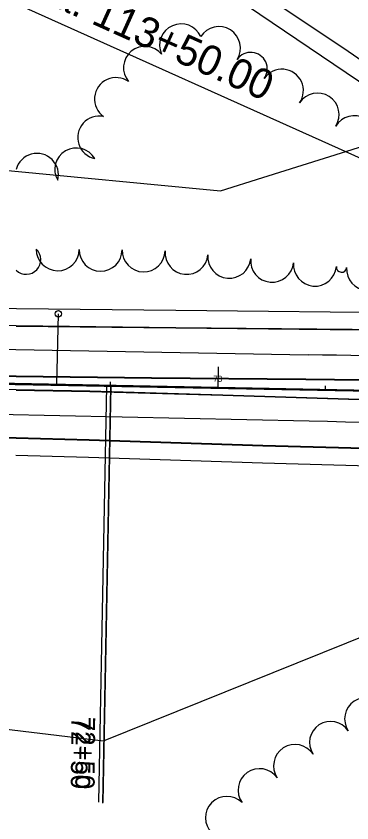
# Model space of a CAD drawing. Extents: x -25029 to 2274964, y -81170 to 687028.
# Drawn here: x -9748.4 to -9592.2, y -66215.6 to -65839.7 of the extents above; entities that cross this region are included whole.
import ezdxf

# ---------------------------------------------------------------- set-up
doc = ezdxf.new("R2010")
doc.units = 0
for name, color, linetype in [('81911BEA - RW_X_Fee_RW', 7, 'Continuous'), ('BD_X_Canopy', 7, 'Continuous'), ('DR_P_Cells', 7, 'Continuous'), ('GE_X_CL_100', 7, 'Continuous'), ('GE_X_CL_20', 7, 'Continuous'), ('GK_Visualization', 7, 'Continuous'), ('MT_P_Edge_Line', 7, 'Continuous'), ('MT_P_Lane_Line', 7, 'Continuous'), ('PM_P_Stop_Line', 7, 'Continuous'), ('PV_X_EOP', 7, 'Continuous'), ('SC_Scratch18', 7, 'Continuous'), ('SC_Scratch2', 7, 'Continuous'), ('TREES', 7, 'Continuous')]:
    doc.layers.add(name, color=color, linetype=linetype)

msp = doc.modelspace()

# ---------------------------------------------------------------- linework, layer by layer
at = {"layer": '81911BEA - RW_X_Fee_RW'}
for p, q in [((-9686.96, -65803.51), (-9557.87, -65891.11)), ((-9852.35, -65901.94), (-9653.27, -65921.16)), ((-9707.74, -66177.29), (-9490.36, -66089.64))]:
    msp.add_line(p, q, dxfattribs=at)
for points in [[(-9653.27, -65921.16), (-9633.59, -65914.96), (-9557.87, -65891.11)], [(-9992.15, -66138.38), (-9796.74, -66166.71), (-9707.74, -66177.29)]]:
    msp.add_lwpolyline(points, dxfattribs=at)
at = {"layer": 'BD_X_Canopy'}
msp.add_line((-10794.25, -65991.68), (-9327.75, -66019.23), dxfattribs=at)
at = {"layer": 'DR_P_Cells'}
msp.add_circle((-9728.74, -65978.41), 1.5, dxfattribs=at)
at = {"layer": 'GE_X_CL_100'}
for p, q in [((-9794.81, -65812.96), (-9568.93, -65914.57)), ((-10794.25, -65991.68), (-9327.75, -66019.23)), ((-9654.45, -66013.09), (-9654.26, -66003.09))]:
    msp.add_line(p, q, dxfattribs=at)
at = {"layer": 'GE_X_CL_20'}
for p, q in [((-12238.95, -65963.84), (-7122.08, -66061.19)), ((-9706.39, -66012.02), (-9710.09, -66205.99)), ((-9704.44, -66012.15), (-9704.41, -66010.15)), ((-9654.45, -66013.09), (-9654.41, -66011.09)), ((-9604.46, -66014.03), (-9604.42, -66012.03))]:
    msp.add_line(p, q, dxfattribs=at)
at = {"layer": 'GK_Visualization'}
msp.add_line((-10794.25, -65991.68), (-9327.75, -66019.23), dxfattribs=at)
at = {"layer": 'MT_P_Edge_Line'}
for p, q in [((-9762.15, -66007.16), (-9748.36, -66007.33)), ((-9748.36, -66036.25), (-9804.29, -66034.74))]:
    msp.add_line(p, q, dxfattribs=at)
for points in [[(-9748.37, -65984.14), (-9674.12, -65984.98), (-9559.29, -65986.2), (-9453.62, -65988.81), (-9408.41, -65989.09)], [(-9748.36, -66007.33), (-9685.42, -66008.11), (-9613.65, -66008.78), (-9573.49, -66009.24), (-9521.59, -66009.62), (-9464.87, -66010.56), (-9393.61, -66012.11), (-9373.9, -66012.3)], [(-9357.78, -66023.51), (-9360.73, -66023.42), (-9431.79, -66021.94), (-9508.23, -66020.45), (-9583.9, -66018.69), (-9652.24, -66016.53), (-9714.04, -66014.76), (-9748.37, -66014.13)], [(-9321.61, -66047.58), (-9384.79, -66046.19), (-9450.73, -66044.44), (-9533.99, -66042.47), (-9633.52, -66039.76), (-9714.41, -66037.17), (-9748.36, -66036.25)]]:
    msp.add_lwpolyline(points, dxfattribs=at)
at = {"layer": 'MT_P_Lane_Line'}
for p, q in [((-10704.64, -65978.05), (-9612.43, -65997.5)), ((-10716.14, -66005.42), (-9611.98, -66028.21))]:
    msp.add_line(p, q, dxfattribs=at)
for centre, radius, start, end in [((-10610.82, -125417.44), 59428.32, 88.8343819, 89.037392), ((-8921.88, -41181.79), 24856, 268.409037, 269.032773)]:
    msp.add_arc(centre, radius, start, end, dxfattribs=at)
at = {"layer": 'PM_P_Stop_Line'}
for p, q in [((-12236.92, -65964.61), (-7120.03, -66060.65)), ((-9704.35, -66012.14), (-9707.99, -66206.11))]:
    msp.add_line(p, q, dxfattribs=at)
at = {"layer": 'PV_X_EOP'}
for p, q in [((-9762.15, -66007.41), (-9748.36, -66007.58)), ((-9748.36, -66013.88), (-9761.36, -66013.64)), ((-9748.36, -66036.5), (-9804.29, -66034.99))]:
    msp.add_line(p, q, dxfattribs=at)
for points in [[(-9748.36, -65763.74), (-9722.73, -65775.77), (-9701.85, -65786.66), (-9687.1, -65794.74), (-9673.74, -65803.06), (-9655.44, -65814.63), (-9630.58, -65831.35), (-9595.84, -65854.71), (-9549.88, -65886.47), (-9504.29, -65916.9), (-9408.81, -65981.49), (-9279.48, -66069.33)], [(-10806.6, -65956.29), (-10761.82, -65957.2), (-10594.6, -65960.89), (-10433.4, -65963.84), (-10303.54, -65965.9), (-10177.56, -65968.47), (-10042.61, -65970.88), (-9939.07, -65973.09), (-9785.66, -65975.48), (-9748.27, -65975.9)], [(-10806.76, -65964.28), (-10761.98, -65965.19), (-10594.76, -65968.88), (-10433.53, -65971.83), (-10303.68, -65973.89), (-10177.71, -65976.46), (-10042.76, -65978.87), (-9939.21, -65981.08), (-9785.76, -65983.47), (-9748.36, -65983.89)], [(-9748.27, -65975.9), (-9674.03, -65976.74), (-9559.14, -65977.96), (-9453.49, -65980.57), (-9420.27, -65980.77)], [(-9748.36, -65983.89), (-9674.11, -65984.73), (-9559.28, -65985.95), (-9453.61, -65988.56), (-9408.4, -65988.84)], [(-9748.36, -66007.58), (-9685.42, -66008.36), (-9613.65, -66009.03), (-9573.49, -66009.49), (-9521.59, -66009.87), (-9464.87, -66010.81), (-9393.61, -66012.36), (-9373.53, -66012.55)], [(-9357.77, -66023.26), (-9360.72, -66023.17), (-9431.78, -66021.69), (-9508.22, -66020.2), (-9583.89, -66018.44), (-9652.23, -66016.28), (-9714.03, -66014.51), (-9748.36, -66013.88)], [(-9321.61, -66047.83), (-9384.79, -66046.44), (-9450.73, -66044.69), (-9533.99, -66042.72), (-9633.52, -66040.01), (-9714.41, -66037.42), (-9748.36, -66036.5)], [(-9309.39, -66056.11), (-9384.99, -66054.44), (-9450.94, -66052.69), (-9534.2, -66050.72), (-9633.76, -66048.01), (-9714.65, -66045.42), (-9748.58, -66044.5)]]:
    msp.add_lwpolyline(points, dxfattribs=at)
at = {"layer": 'SC_Scratch18'}
for p, q in [((-9840.34, -66009.05), (-8434.96, -66035.79)), ((-9704.43, -66012.42), (-9708.12, -66206.39))]:
    msp.add_line(p, q, dxfattribs=at)
at = {"layer": 'SC_Scratch2'}
msp.add_line((-9729.37, -66011.58), (-9728.74, -65978.41), dxfattribs=at)
at = {"layer": 'TREES'}
for centre, radius, start, end in [((-9671.6, -65853.35), 10, 23.9501, 203.9501), ((-9654, -65854.61), 10, 327.8725, 147.8725), ((-9688.42, -65863.82), 10, 39.8646, 219.8646), ((-9639.22, -65864.33), 7.69, 325.065, 145.065), ((-9624.72, -65874.46), 10, 325.065, 145.065), ((-9701.89, -65878.38), 10, 54.5965, 234.5965), ((-9608.11, -65885.61), 10, 327.1931, 147.1931), ((-9709.72, -65896.32), 10, 78.2293, 258.2293), ((-9591.11, -65896.13), 10, 329.3109, 149.3109), ((-9738.69, -65913.67), 10, 345.2621, 165.2621), ((-9720.39, -65911.16), 10, 30.3264, 210.3264), ((-9743.71, -65953.21), 6.79, 226.7021, 46.7021), ((-9729.05, -65948.36), 10, 179.454, 359.454), ((-9709.06, -65948.55), 10, 179.454, 359.454), ((-9689.06, -65948.89), 10, 178.586, 358.586), ((-9669.1, -65950.05), 10, 174.7632, 354.7632), ((-9649.19, -65951.88), 10, 174.7632, 354.7632), ((-9629.27, -65953.7), 10, 174.7632, 354.7632), ((-9609.35, -65955.53), 10, 174.7632, 354.7632), ((-9597, -65956.66), 2.4, 174.7632, 354.7632), ((-9584.63, -65957.58), 10, 176.0071, 356.0071), ((-9585.53, -66167.2), 10, 33.4319, 213.4319), ((-9602.06, -66178.12), 9.81, 33.4319, 213.4319), ((-9618.6, -66189.03), 10, 33.4319, 213.4319), ((-9635.1, -66200.32), 10, 35.2934, 215.2934), ((-9650.3, -66213.21), 10, 45.313, 225.313)]:
    msp.add_arc(centre, radius, start, end, dxfattribs=at)

# ---------------------------------------------------------------- texts
at = {"layer": 'GE_X_CL_100'}
msp.add_text('POT Sta. 113+50.00', height=14, rotation=335.7803, dxfattribs=at).set_placement((-9788.89, -65809.25))
at = {"layer": 'GE_X_CL_20'}
for s, height, rotation, p in [('73', 2.8, 358.9239, (-9656.67, -66010.05)), ('72+50', 8.96, 269.4886, (-9722.63, -66166.09))]:
    msp.add_text(s, height=height, rotation=rotation, dxfattribs=at).set_placement(p)
at = {"layer": 'PM_P_Stop_Line'}
msp.add_text('72+50', height=8.96, rotation=269.5033, dxfattribs=at).set_placement((-9720.55, -66166.21))

doc.saveas('drawing.dxf')
